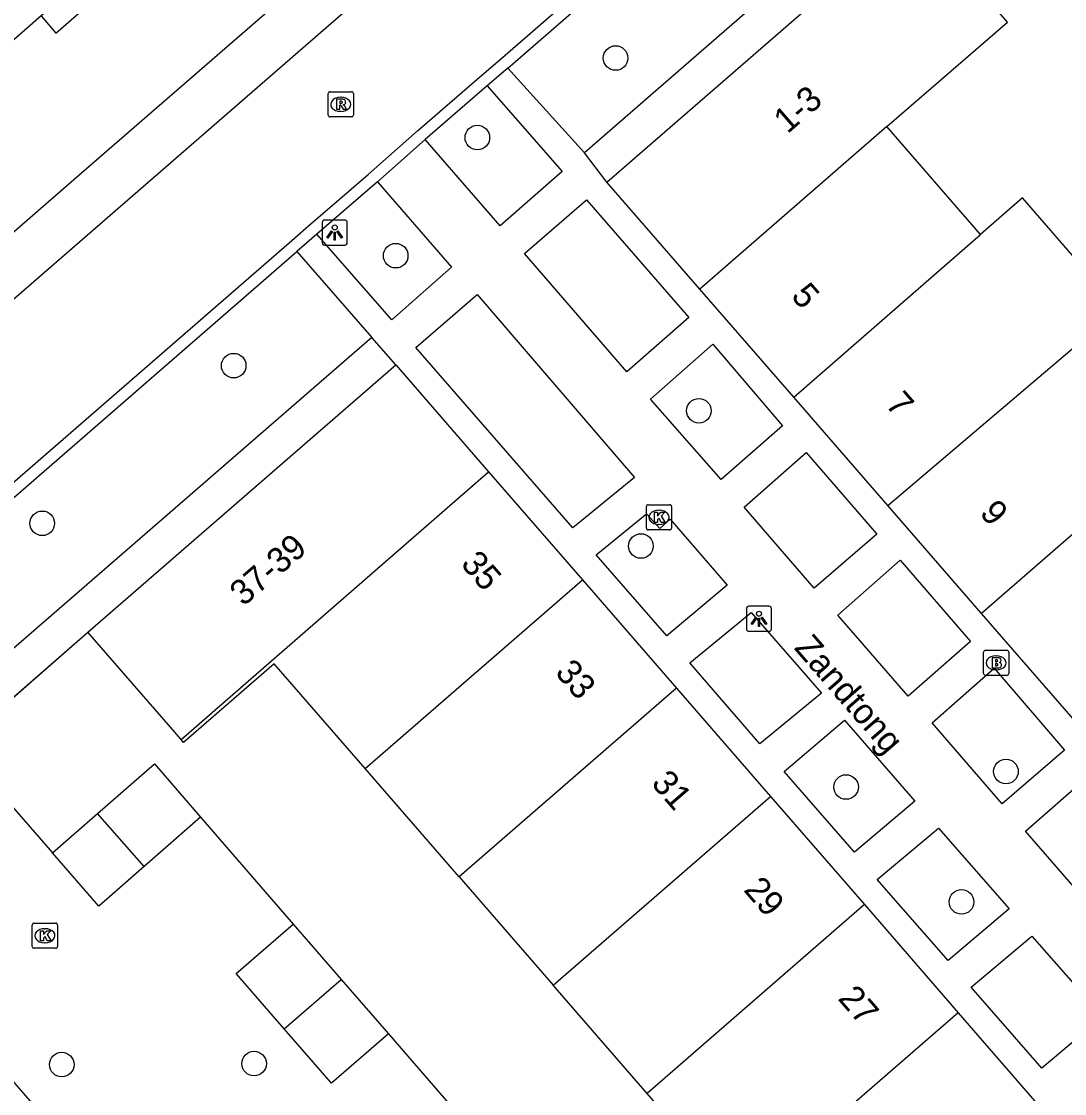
# Model space of a CAD drawing. Extents: x 155888 to 156864, y 383882 to 384671.
# Drawn here: x 156589.56 to 156631.05, y 384432.02 to 384474.66 of the extents above; entities that cross this region are included whole.
import ezdxf

# ---------------------------------------------------------------- set-up
doc = ezdxf.new("R2010")
doc.units = 0
for name, color, linetype in [('IMGEO_Boom', 7, 'Continuous'), ('IMGEO_Brandkraan', 7, 'Continuous'), ('IMGEO_Kolk', 7, 'Continuous'), ('IMGEO_Lichtpunt', 7, 'Continuous'), ('IMGEO_Muur', 7, 'Continuous'), ('IMGEO_Openbare_ruimte_label', 7, 'Continuous'), ('IMGEO_Pand', 7, 'Continuous'), ('IMGEO_Pand_nummerreeks', 7, 'Continuous'), ('IMGEO_Pand_overbouw', 7, 'Continuous'), ('IMGEO_Rijbaan_lokaal_gesloten', 7, 'Continuous'), ('IMGEO_Rijbaan_lokaal_open', 7, 'Continuous'), ('IMGEO_Rioolput', 7, 'Continuous'), ('IMGEO_Voetpad_open', 7, 'Continuous')]:
    doc.layers.add(name, color=color, linetype=linetype)

msp = doc.modelspace()

# ---------------------------------------------------------------- linework, layer by layer
at = {"layer": 'IMGEO_Boom'}
for centre in [(156613.189, 384473.204), (156607.692, 384470.041), (156604.445, 384465.344), (156598.002, 384460.97), (156616.502, 384459.177), (156590.388, 384454.7), (156614.198, 384453.797), (156628.715, 384444.83), (156622.358, 384444.212), (156626.947, 384439.642), (156591.164, 384433.174), (156598.812, 384433.215)]:
    msp.add_circle(centre, 0.489, dxfattribs=at)
at = {"layer": 'IMGEO_Brandkraan'}
for p, q in [((156627.822, 384448.725), (156627.822, 384449.577)), ((156627.897, 384449.651), (156628.749, 384449.651)), ((156628.31, 384449.431), (156628.335, 384449.431)), ((156628.823, 384449.577), (156628.823, 384448.725)), ((156628.333, 384448.871), (156628.308, 384448.871)), ((156628.749, 384448.651), (156627.897, 384448.651))]:
    msp.add_line(p, q, dxfattribs=at)
for points in [[(156627.822, 384448.725), (156627.822, 384449.577)], [(156627.897, 384449.651), (156628.749, 384449.651)], [(156628.17, 384449.351), (156628.17, 384448.951), (156628.383, 384448.951)], [(156628.401, 384449.351), (156628.17, 384449.351)], [(156628.823, 384449.577), (156628.823, 384448.725)], [(156628.349, 384449.27), (156628.295, 384449.27), (156628.295, 384449.194)], [(156628.295, 384449.194), (156628.348, 384449.194)], [(156628.357, 384449.118), (156628.295, 384449.118), (156628.295, 384449.037)], [(156628.295, 384449.037), (156628.357, 384449.037)], [(156628.749, 384448.651), (156627.897, 384448.651)]]:
    msp.add_lwpolyline(points, dxfattribs=at)
for centre, radius, start, end in [((156627.899, 384449.575), 0.0765, 91.552, 178.448), ((156627.899, 384449.575), 0.0765, 91.552, 178.448), ((156628.405, 384449.206), 0.145, 59.4692, 91.5367), ((156628.43, 384449.253), 0.0922, 285.5137, 58.1501), ((156628.747, 384449.575), 0.0765, 1.552, 88.448), ((156628.747, 384449.575), 0.0765, 1.552, 88.448), ((156628.35, 384449.232), 0.0379, 267.8285, 90.9355), ((156628.358, 384449.077), 0.0404, 269.8759, 90.5077), ((156628.389, 384449.202), 0.251, 268.6676, 293.5347), ((156628.435, 384449.061), 0.105, 301.3115, 78.989), ((156627.899, 384448.727), 0.0765, 181.552, 268.448), ((156627.899, 384448.727), 0.0765, 181.552, 268.448), ((156628.747, 384448.727), 0.0765, 271.552, 358.448), ((156628.747, 384448.727), 0.0765, 271.552, 358.448)]:
    msp.add_arc(centre, radius, start, end, dxfattribs=at)
for centre, major_axis, ratio, start_param, end_param in [((156628.309, 384449.151), (-0.387, 0.002), 0.722429, 4.712389, 7.853982), ((156628.334, 384449.151), (-0.39, 0.002), 0.717154, 1.570796, 4.712389)]:
    msp.add_ellipse(centre, major_axis=major_axis, ratio=ratio, start_param=start_param, end_param=end_param, dxfattribs=at)
at = {"layer": 'IMGEO_Kolk'}
for p, q in [((156614.413, 384454.512), (156614.413, 384455.364)), ((156614.488, 384455.438), (156615.34, 384455.438)), ((156615.414, 384455.364), (156615.414, 384454.512)), ((156614.901, 384455.218), (156614.926, 384455.218)), ((156615.34, 384454.438), (156614.488, 384454.438)), ((156614.924, 384454.658), (156614.899, 384454.658)), ((156589.993, 384437.872), (156589.993, 384438.724)), ((156590.068, 384438.798), (156590.92, 384438.798)), ((156590.994, 384438.724), (156590.994, 384437.872)), ((156590.481, 384438.578), (156590.506, 384438.578)), ((156590.92, 384437.798), (156590.068, 384437.798)), ((156590.504, 384438.018), (156590.479, 384438.018))]:
    msp.add_line(p, q, dxfattribs=at)
for points in [[(156614.413, 384454.512), (156614.413, 384455.364)], [(156614.488, 384455.438), (156615.34, 384455.438)], [(156615.414, 384455.364), (156615.414, 384454.512)], [(156614.734, 384455.138), (156614.857, 384455.138), (156614.857, 384454.987), (156614.987, 384455.138), (156615.151, 384455.138), (156615.005, 384454.987), (156615.158, 384454.738), (156615.006, 384454.738), (156614.921, 384454.902), (156614.857, 384454.835), (156614.857, 384454.738), (156614.734, 384454.738), (156614.734, 384455.138)], [(156615.34, 384454.438), (156614.488, 384454.438)], [(156589.993, 384437.872), (156589.993, 384438.724)], [(156590.068, 384438.798), (156590.92, 384438.798)], [(156590.994, 384438.724), (156590.994, 384437.872)], [(156590.314, 384438.498), (156590.437, 384438.498), (156590.437, 384438.347), (156590.567, 384438.498), (156590.731, 384438.498), (156590.585, 384438.347), (156590.738, 384438.098), (156590.586, 384438.098), (156590.501, 384438.262), (156590.437, 384438.195), (156590.437, 384438.098), (156590.314, 384438.098), (156590.314, 384438.498)], [(156590.92, 384437.798), (156590.068, 384437.798)]]:
    msp.add_lwpolyline(points, dxfattribs=at)
for centre, start, end in [((156614.49, 384455.362), 91.552, 178.448), ((156614.49, 384455.362), 91.552, 178.448), ((156615.338, 384455.362), 1.552, 88.448), ((156615.338, 384455.362), 1.552, 88.448), ((156614.49, 384454.514), 181.552, 268.448), ((156614.49, 384454.514), 181.552, 268.448), ((156615.338, 384454.514), 271.552, 358.448), ((156615.338, 384454.514), 271.552, 358.448), ((156590.07, 384438.722), 91.552, 178.448), ((156590.07, 384438.722), 91.552, 178.448), ((156590.918, 384438.722), 1.552, 88.448), ((156590.918, 384438.722), 1.552, 88.448), ((156590.07, 384437.874), 181.552, 268.448), ((156590.07, 384437.874), 181.552, 268.448), ((156590.918, 384437.874), 271.552, 358.448), ((156590.918, 384437.874), 271.552, 358.448)]:
    msp.add_arc(centre, 0.0765, start, end, dxfattribs=at)
for centre, major_axis, ratio, start_param, end_param in [((156614.9, 384454.938), (-0.387, 0.002), 0.722429, 4.712389, 7.853982), ((156614.925, 384454.938), (-0.39, 0.002), 0.717154, 1.570796, 4.712389), ((156590.48, 384438.298), (-0.387, 0.002), 0.722429, 4.712389, 7.853982), ((156590.505, 384438.298), (-0.39, 0.002), 0.717154, 1.570796, 4.712389)]:
    msp.add_ellipse(centre, major_axis=major_axis, ratio=ratio, start_param=start_param, end_param=end_param, dxfattribs=at)
at = {"layer": 'IMGEO_Lichtpunt'}
for p, q in [((156602.423, 384466.762), (156601.615, 384466.762)), ((156602.423, 384466.762), (156601.615, 384466.762)), ((156601.521, 384466.667), (156601.521, 384465.86)), ((156601.521, 384466.667), (156601.521, 384465.86)), ((156602.517, 384465.86), (156602.517, 384466.667)), ((156602.517, 384465.86), (156602.517, 384466.667)), ((156601.615, 384465.766), (156602.423, 384465.766)), ((156601.615, 384465.766), (156602.423, 384465.766)), ((156618.394, 384451.306), (156618.394, 384450.499)), ((156618.394, 384451.306), (156618.394, 384450.499)), ((156619.296, 384451.401), (156618.488, 384451.401)), ((156619.296, 384451.401), (156618.488, 384451.401)), ((156619.39, 384450.499), (156619.39, 384451.306)), ((156619.39, 384450.499), (156619.39, 384451.306)), ((156618.488, 384450.405), (156619.296, 384450.405)), ((156618.488, 384450.405), (156619.296, 384450.405))]:
    msp.add_line(p, q, dxfattribs=at)
for points in [[(156601.895, 384466.331), (156601.934, 384466.303), (156601.746, 384466.041), (156601.708, 384466.068), (156601.895, 384466.331)], [(156601.997, 384466.283), (156602.044, 384466.283), (156602.044, 384465.961), (156601.997, 384465.961), (156601.997, 384466.283)], [(156602.107, 384466.303), (156602.145, 384466.33), (156602.332, 384466.068), (156602.293, 384466.04), (156602.107, 384466.303)], [(156618.768, 384450.97), (156618.807, 384450.942), (156618.619, 384450.68), (156618.581, 384450.707), (156618.768, 384450.97)], [(156618.87, 384450.922), (156618.917, 384450.922), (156618.917, 384450.6), (156618.87, 384450.6), (156618.87, 384450.922)], [(156618.98, 384450.942), (156619.018, 384450.969), (156619.205, 384450.707), (156619.166, 384450.679), (156618.98, 384450.942)]]:
    msp.add_lwpolyline(points, dxfattribs=at)
for centre in [(156602.02, 384466.465), (156618.893, 384451.104)]:
    msp.add_circle(centre, 0.0994, dxfattribs=at)
for centre, start, end in [((156601.615, 384466.667), 90, 180), ((156601.615, 384466.667), 90, 180), ((156602.423, 384466.667), 0, 90), ((156602.423, 384466.667), 0, 90), ((156601.615, 384465.86), 180, 270), ((156601.615, 384465.86), 180, 270), ((156602.423, 384465.86), 270, 0), ((156602.423, 384465.86), 270, 360), ((156618.488, 384451.306), 90, 180), ((156618.488, 384451.306), 90, 180), ((156619.296, 384451.306), 0, 90), ((156619.296, 384451.306), 0, 90), ((156618.488, 384450.499), 180, 270), ((156618.488, 384450.499), 180, 270), ((156619.296, 384450.499), 270, 0), ((156619.296, 384450.499), 270, 360)]:
    msp.add_arc(centre, 0.0946, start, end, dxfattribs=at)
at = {"layer": 'IMGEO_Muur'}
for points in [[(156576.616, 384455.306), (156591.947, 384468.643)], [(156586.32, 384445.239), (156592.205, 384450.366)]]:
    msp.add_lwpolyline(points, dxfattribs=at)
at = {"layer": 'IMGEO_Pand'}
for points in [[(156594.999, 384478.919), (156590.35, 384474.879), (156588.17, 384472.985), (156588.021, 384472.856), (156581.987, 384479.801), (156584.403, 384481.901), (156588.978, 384485.843)], [(156612.844, 384468.265), (156625.078, 384478.895)], [(156623.983, 384470.478), (156628.772, 384474.637), (156628.355, 384475.119), (156625.078, 384478.895)], [(156623.983, 384470.478), (156616.539, 384464.013)], [(156627.706, 384466.187), (156623.983, 384470.478)], [(156616.539, 384464.013), (156612.844, 384468.265)], [(156633.207, 384463.222), (156633.004, 384463.456), (156629.374, 384467.64), (156627.706, 384466.187)], [(156620.275, 384459.714), (156627.706, 384466.187)], [(156620.275, 384459.714), (156616.539, 384464.013)], [(156624.011, 384455.414), (156633.207, 384463.222)], [(156592.205, 384450.366), (156604.454, 384460.998)], [(156604.454, 384460.998), (156608.141, 384456.751)], [(156624.011, 384455.414), (156620.275, 384459.714)], [(156636.844, 384459.029), (156627.746, 384451.115)], [(156595.909, 384446.099), (156608.141, 384456.751)], [(156608.141, 384456.751), (156611.877, 384452.447)], [(156627.746, 384451.115), (156624.011, 384455.414)], [(156603.229, 384444.947), (156611.877, 384452.447)], [(156611.877, 384452.447), (156615.612, 384448.144)], [(156631.483, 384446.815), (156627.746, 384451.115)], [(156595.909, 384446.099), (156595.483, 384446.591), (156592.205, 384450.366)], [(156603.229, 384444.947), (156599.612, 384449.115), (156596.007, 384445.986), (156595.909, 384446.099)], [(156615.612, 384448.144), (156606.97, 384440.638)], [(156615.612, 384448.144), (156619.348, 384443.84)], [(156592.588, 384443.153), (156594.849, 384445.13), (156596.683, 384443.014)], [(156606.97, 384440.638), (156603.229, 384444.947)], [(156610.703, 384436.337), (156619.348, 384443.84)], [(156619.348, 384443.84), (156623.083, 384439.537)], [(156590.799, 384441.589), (156592.588, 384443.153)], [(156594.436, 384441.049), (156592.588, 384443.153)], [(156596.683, 384443.014), (156594.436, 384441.049)], [(156594.436, 384441.049), (156592.638, 384439.477), (156590.799, 384441.589)], [(156606.97, 384440.638), (156610.703, 384436.337)], [(156623.083, 384439.537), (156614.443, 384432.028)], [(156623.083, 384439.537), (156626.819, 384435.233)], [(156600.012, 384434.594), (156598.104, 384436.796), (156600.37, 384438.76)], [(156600.37, 384438.76), (156600.371, 384438.761), (156602.277, 384436.562)], [(156600.012, 384434.594), (156602.277, 384436.562)], [(156602.277, 384436.562), (156604.154, 384434.395)], [(156614.443, 384432.028), (156610.703, 384436.337)], [(156626.819, 384435.233), (156618.177, 384427.728)], [(156626.819, 384435.233), (156630.554, 384430.93)], [(156604.154, 384434.395), (156601.887, 384432.43), (156600.012, 384434.594)], [(156586.862, 384430.659), (156589.13, 384432.623), (156591.013, 384430.448), (156588.745, 384428.484)], [(156618.177, 384427.728), (156614.443, 384432.028)]]:
    msp.add_lwpolyline(points, dxfattribs=at)
at = {"layer": 'IMGEO_Pand_overbouw'}
msp.add_lwpolyline([(156594.999, 384478.919), (156590.35, 384474.879), (156590.927, 384474.198), (156595.587, 384478.243)], close=True, dxfattribs=at)
at = {"layer": 'IMGEO_Rijbaan_lokaal_gesloten'}
for points in [[(156651.437, 384517.768), (156635.958, 384504.192), (156631.134, 384500), (156593.487, 384467.289), (156577.744, 384453.62)], [(156532.718, 384407.227), (156535.755, 384409.872), (156541.065, 384414.476), (156553.428, 384425.242), (156554.199, 384425.889), (156556.634, 384427.993), (156558.595, 384429.695), (156561.013, 384431.799), (156561.818, 384432.506), (156578.374, 384446.985), (156579.274, 384447.734), (156582.636, 384450.593), (156600.213, 384465.85), (156600.98, 384466.526), (156603.356, 384468.573), (156605.316, 384470.305), (156607.771, 384472.443), (156608.606, 384473.149), (156629.369, 384491.187), (156639.517, 384500), (156652.137, 384510.96), (156653.714, 384512.362), (156654.15, 384512.714), (156654.284, 384512.822)]]:
    msp.add_lwpolyline(points, dxfattribs=at)
at = {"layer": 'IMGEO_Rijbaan_lokaal_open'}
for points in [[(156608.905, 384472.8), (156629.671, 384490.84)], [(156608.905, 384472.8), (156608.082, 384472.104)], [(156608.082, 384472.104), (156605.618, 384469.958)], [(156605.618, 384469.958), (156603.72, 384468.28)], [(156603.72, 384468.28), (156601.307, 384466.201)], [(156601.307, 384466.201), (156600.516, 384465.504)], [(156582.936, 384450.244), (156600.516, 384465.504)], [(156587.059, 384445.882), (156590.799, 384441.589)], [(156596.683, 384443.014), (156600.37, 384438.76)], [(156604.154, 384434.395), (156607.82, 384430.166)]]:
    msp.add_lwpolyline(points, dxfattribs=at)
at = {"layer": 'IMGEO_Rioolput'}
for p, q in [((156601.759, 384470.938), (156601.759, 384471.79)), ((156601.834, 384471.864), (156602.686, 384471.864)), ((156602.247, 384471.644), (156602.272, 384471.644)), ((156602.76, 384471.79), (156602.76, 384470.938)), ((156602.27, 384471.084), (156602.245, 384471.084)), ((156602.686, 384470.864), (156601.834, 384470.864))]:
    msp.add_line(p, q, dxfattribs=at)
for points in [[(156601.759, 384470.938), (156601.759, 384471.79)], [(156601.834, 384471.864), (156602.686, 384471.864)], [(156602.348, 384471.562), (156602.096, 384471.564), (156602.096, 384471.164)], [(156602.274, 384471.483), (156602.22, 384471.483), (156602.22, 384471.402)], [(156602.76, 384471.79), (156602.76, 384470.938)], [(156602.096, 384471.164), (156602.22, 384471.164), (156602.22, 384471.326), (156602.231, 384471.326)], [(156602.22, 384471.402), (156602.272, 384471.402)], [(156602.278, 384471.297), (156602.349, 384471.164), (156602.489, 384471.164), (156602.424, 384471.29)], [(156602.686, 384470.864), (156601.834, 384470.864)]]:
    msp.add_lwpolyline(points, dxfattribs=at)
for centre, radius, start, end in [((156601.836, 384471.788), 0.0765, 91.552, 178.448), ((156601.836, 384471.788), 0.0765, 91.552, 178.448), ((156602.28, 384471.387), 0.0964, 77.0061, 93.1865), ((156602.294, 384471.444), 0.0378, 276.6634, 79.6772), ((156602.347, 384471.452), 0.109, 350.3612, 89.416), ((156602.684, 384471.788), 0.0765, 1.552, 88.448), ((156602.684, 384471.788), 0.0765, 1.552, 88.448), ((156602.23, 384471.273), 0.0533, 26.0293, 88.6989), ((156602.256, 384471.591), 0.19, 274.7715, 282.9687), ((156602.345, 384471.452), 0.112, 277.5842, 350.9817), ((156602.329, 384471.237), 0.108, 29.5134, 73.7905), ((156601.836, 384470.94), 0.0765, 181.552, 268.448), ((156601.836, 384470.94), 0.0765, 181.552, 268.448), ((156602.684, 384470.94), 0.0765, 271.552, 358.448), ((156602.684, 384470.94), 0.0765, 271.552, 358.448)]:
    msp.add_arc(centre, radius, start, end, dxfattribs=at)
for centre, major_axis, ratio, start_param, end_param in [((156602.246, 384471.364), (-0.387, 0.002), 0.722429, 4.712389, 7.853982), ((156602.271, 384471.364), (-0.39, 0.002), 0.717154, 1.570796, 4.712389)]:
    msp.add_ellipse(centre, major_axis=major_axis, ratio=ratio, start_param=start_param, end_param=end_param, dxfattribs=at)
at = {"layer": 'IMGEO_Voetpad_open'}
for points in [[(156576.616, 384455.306), (156591.947, 384468.643), (156628.102, 384500), (156632.896, 384504.158)], [(156632.656, 384487.437), (156611.953, 384469.44)], [(156611.953, 384469.44), (156608.905, 384472.8)], [(156608.082, 384472.104), (156611.071, 384468.688), (156608.606, 384466.525), (156605.618, 384469.958)], [(156612.844, 384468.265), (156611.953, 384469.44)], [(156603.72, 384468.28), (156606.666, 384464.889), (156604.288, 384462.791), (156601.307, 384466.201)], [(156612.038, 384467.567), (156616.105, 384462.889), (156613.637, 384460.731), (156609.572, 384465.431), (156612.038, 384467.567)], [(156600.516, 384465.504), (156603.499, 384462.086)], [(156613.937, 384456.526), (156611.483, 384454.519), (156605.249, 384461.687), (156607.684, 384463.796), (156613.937, 384456.526)], [(156603.499, 384462.086), (156585.936, 384446.858)], [(156604.454, 384460.998), (156603.499, 384462.086)], [(156617.055, 384461.825), (156619.822, 384458.571), (156617.384, 384456.449), (156614.572, 384459.638), (156617.055, 384461.825)], [(156620.774, 384457.513), (156623.581, 384454.266), (156621.092, 384452.122), (156618.3, 384455.336), (156620.774, 384457.513)], [(156614.419, 384455.082), (156614.943, 384454.497), (156615.366, 384454.863), (156617.63, 384452.234), (156615.234, 384450.227), (156612.42, 384453.452), (156614.419, 384455.082)], [(156622.031, 384451.049), (156624.508, 384453.241), (156627.309, 384449.998), (156624.832, 384447.832), (156622.031, 384451.049)], [(156618.58, 384451.154), (156621.383, 384447.949), (156618.933, 384445.934), (156616.148, 384449.152), (156618.58, 384451.154)], [(156587.059, 384445.882), (156592.205, 384450.366)], [(156628.252, 384448.934), (156631.039, 384445.681), (156628.56, 384443.546), (156625.775, 384446.766), (156628.252, 384448.934)], [(156622.29, 384446.867), (156625.087, 384443.644), (156622.691, 384441.617), (156619.899, 384444.834), (156622.29, 384446.867)], [(156631.943, 384444.608), (156634.779, 384441.382), (156632.288, 384439.24), (156629.489, 384442.461), (156631.943, 384444.608)], [(156626.031, 384442.57), (156628.836, 384439.363), (156626.412, 384437.318), (156623.59, 384440.529), (156626.031, 384442.57)], [(156629.748, 384438.286), (156632.564, 384435.077), (156630.143, 384433.038), (156627.337, 384436.255), (156629.748, 384438.286)]]:
    msp.add_lwpolyline(points, dxfattribs=at)

# ---------------------------------------------------------------- texts
at = {"layer": 'IMGEO_Openbare_ruimte_label'}
msp.add_text('Zandtong', height=1, rotation=310.9433, dxfattribs=at).set_placement((156620.259, 384449.727))
at = {"layer": 'IMGEO_Pand_nummerreeks'}
for s, rotation, p in [('1-3', 40.9321, (156620.024, 384470.166)), ('5', 310.9892, (156620.135, 384463.717)), ('7', 310.9892, (156623.885, 384459.402)), ('9', 310.989, (156627.634, 384455.086)), ('37-39', 40.7965, (156598.39, 384451.371)), ('35', 310.9589, (156606.998, 384453.064)), ('33', 310.9589, (156610.748, 384448.744)), ('31', 310.9605, (156614.573, 384444.338)), ('29', 310.9589, (156618.249, 384440.103)), ('27', 310.9589, (156621.999, 384435.783))]:
    msp.add_text(s, height=1, rotation=rotation, dxfattribs=at).set_placement(p)

doc.saveas('drawing.dxf')
